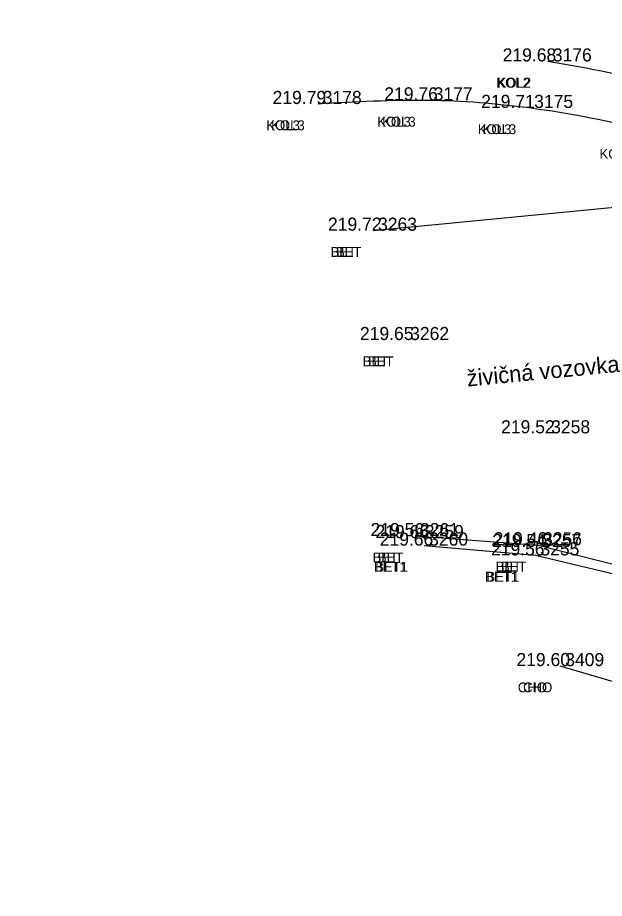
# Model space of a CAD drawing. Extents: x -471047 to -470889, y -1102859 to -1102000.
# Drawn here: x -470967.07 to -470949.15, y -1102032.3 to -1102005.4 of the extents above; entities that cross this region are included whole.
import ezdxf

# ---------------------------------------------------------------- set-up
doc = ezdxf.new("R2010")
doc.units = 0
for name, color, linetype in [('Vrstva 1', 7, 'Continuous'), ('Vrstva 22', 7, 'Continuous'), ('Vrstva 34', 7, 'Continuous'), ('Vrstva 35', 7, 'Continuous'), ('Vrstva 36', 7, 'Continuous'), ('Vrstva 38', 7, 'Continuous'), ('Vrstva 7', 7, 'Continuous'), ('Vrstva 8', 7, 'Continuous')]:
    doc.layers.add(name, color=color, linetype=linetype)

msp = doc.modelspace()

# ---------------------------------------------------------------- linework, layer by layer
at = {"layer": 'Vrstva 1'}
for points in [[(-471040.344, -1102858.385), (-471031.676, -1102846.187), (-471026.357, -1102838.629), (-471023.212, -1102833.975), (-471019.21, -1102827.465), (-471016.861, -1102823.272), (-471013.099, -1102815.912), (-471010.824, -1102810.955), (-471007.329, -1102802.292), (-471005.34, -1102796.515), (-471002.842, -1102787.838), (-471001.3, -1102780.997), (-471000.19, -1102774.713), (-470999.247, -1102768.204), (-470998.794, -1102764.784), (-470997.199, -1102751.812), (-470994.899, -1102732.807), (-470992.551, -1102713.262), (-470990.326, -1102694.887), (-470988.122, -1102676.57), (-470985.812, -1102657.305), (-470983.537, -1102638.407), (-470981.386, -1102620.622), (-470979.843, -1102608.014), (-470976.377, -1102579.253), (-470972.945, -1102550.69), (-470970.475, -1102530.206), (-470967.905, -1102508.801), (-470965.053, -1102485.131), (-470962.734, -1102465.9), (-470960.173, -1102444.812), (-470957.795, -1102425.103), (-470954.965, -1102401.839), (-470953.834, -1102392.574), (-470952.33, -1102379.985), (-470950.744, -1102366.853), (-470948.978, -1102352.106), (-470947.037, -1102335.844), (-470944.949, -1102318.462), (-470944.013, -1102310.745), (-470942.39, -1102297.267), (-470939.519, -1102273.45), (-470937.593, -1102257.43), (-470936.064, -1102244.81), (-470934.114, -1102228.634), (-470931.621, -1102207.856), (-470929.536, -1102190.857), (-470926.572, -1102166.31), (-470924.91, -1102152.663), (-470923.413, -1102140.333), (-470921.923, -1102127.669), (-470921.155, -1102120.084), (-470920.446, -1102109.574), (-470919.912, -1102099.137), (-470919.63, -1102088.981), (-470919.523, -1102081.193), (-470919.563, -1102070.395), (-470919.714, -1102064.236), (-470920.134, -1102054.704), (-470920.462, -1102047.615), (-470920.599, -1102044.52), (-470920.743, -1102041.873), (-470921.125, -1102034.455), (-470921.774, -1102030.337), (-470922.418, -1102027.787), (-470923.734, -1102023.93), (-470924.872, -1102021.434), (-470926.752, -1102018.182), (-470927.953, -1102016.45), (-470929.616, -1102014.424), (-470932.252, -1102011.756), (-470935.111, -1102009.425), (-470938.391, -1102007.371), (-470942.651, -1102005.401)], [(-471041.328, -1102857.18), (-471032.144, -1102844.242), (-471027.583, -1102837.763), (-471024.388, -1102833.028), (-471020.451, -1102826.6), (-471018.089, -1102822.378), (-471014.542, -1102815.445), (-471012.233, -1102810.418), (-471009.247, -1102803.108), (-471006.795, -1102796.098), (-471004.315, -1102787.532), (-471002.782, -1102780.723), (-471001.674, -1102774.458), (-471000.75, -1102768.095), (-471000.28, -1102764.601), (-470998.692, -1102751.741), (-470996.378, -1102732.635), (-470994.028, -1102713.058), (-470991.808, -1102694.749), (-470989.616, -1102676.447), (-470987.284, -1102657.013), (-470985.031, -1102638.272), (-470982.87, -1102620.431), (-470981.334, -1102607.933), (-470977.881, -1102579.263), (-470974.429, -1102550.492), (-470971.964, -1102530.054), (-470969.391, -1102508.607), (-470966.54, -1102484.984), (-470964.231, -1102465.853), (-470961.679, -1102444.752), (-470959.304, -1102425.078), (-470956.455, -1102401.634), (-470955.339, -1102392.489), (-470953.812, -1102379.71), (-470952.249, -1102366.808), (-470950.479, -1102352.023), (-470948.536, -1102335.868), (-470946.426, -1102318.233), (-470945.493, -1102310.531), (-470943.864, -1102297.013), (-470940.984, -1102273.071), (-470939.078, -1102257.195), (-470937.559, -1102244.684), (-470935.592, -1102228.353), (-470933.101, -1102207.653), (-470931.011, -1102190.57), (-470928.046, -1102166.021), (-470926.409, -1102152.578), (-470924.898, -1102140.121), (-470923.427, -1102127.544), (-470922.647, -1102119.826), (-470921.919, -1102109.229), (-470921.42, -1102099.134), (-470921.127, -1102089.016), (-470921.023, -1102081.453), (-470921.061, -1102070.468), (-470921.209, -1102064.314), (-470921.666, -1102053.966), (-470922.156, -1102043.345), (-470922.299, -1102039.934), (-470922.637, -1102034.36), (-470923.091, -1102031.241), (-470923.847, -1102028.247), (-470925.083, -1102024.594), (-470926.222, -1102022.086), (-470928.04, -1102018.943), (-470929.138, -1102017.357), (-470930.929, -1102015.175), (-470933.062, -1102013.049), (-470936.379, -1102010.368), (-470939.169, -1102008.662), (-470942.899, -1102006.906), (-470945.661, -1102005.908)], [(-471043.557, -1102855.955), (-471035.129, -1102844.026), (-471029.872, -1102836.499), (-471026.577, -1102831.578), (-471022.675, -1102825.415), (-471020.123, -1102821.053), (-471016.667, -1102814.59), (-471014.208, -1102809.45), (-471011.177, -1102802.451), (-471008.55, -1102795.333), (-471006.082, -1102787.209), (-471004.464, -1102780.376), (-471003.265, -1102774.167), (-471002.327, -1102767.948), (-471001.636, -1102762.527), (-471000.297, -1102751.605), (-470997.959, -1102732.524), (-470995.602, -1102712.802), (-470993.412, -1102694.623), (-470991.21, -1102676.17), (-470988.891, -1102656.857), (-470986.625, -1102638.083), (-470984.455, -1102620.195), (-470982.936, -1102607.733), (-470979.497, -1102579.223), (-470976.023, -1102550.279), (-470973.554, -1102529.822), (-470970.991, -1102508.497), (-470968.146, -1102484.787), (-470965.835, -1102465.72), (-470963.284, -1102444.529), (-470960.91, -1102424.942), (-470958.043, -1102401.343), (-470956.946, -1102392.356), (-470955.396, -1102379.408), (-470953.851, -1102366.636), (-470952.049, -1102351.733), (-470950.124, -1102335.611), (-470948.034, -1102318.083), (-470947.094, -1102310.328), (-470945.421, -1102296.51), (-470942.58, -1102272.848), (-470940.675, -1102256.948), (-470939.176, -1102244.526), (-470937.187, -1102228.174), (-470934.708, -1102207.467), (-470932.621, -1102190.433), (-470929.634, -1102165.778), (-470928.004, -1102152.415), (-470926.45, -1102139.595), (-470925.003, -1102127.418), (-470924.249, -1102119.695), (-470923.515, -1102109.093), (-470923.018, -1102099.069), (-470922.711, -1102088.911), (-470922.643, -1102081.356), (-470922.797, -1102070.414), (-470923.018, -1102064.454), (-470923.52, -1102053.203), (-470923.823, -1102047.529), (-470924.123, -1102041.506), (-470924.462, -1102037.486), (-470924.934, -1102031.904), (-470925.664, -1102028.672), (-470926.771, -1102025.506), (-470927.959, -1102022.914), (-470929.674, -1102020.028), (-470930.76, -1102018.498), (-470932.447, -1102016.478), (-470935.215, -1102013.816), (-470937.644, -1102011.98), (-470940.381, -1102010.371), (-470943.968, -1102008.669), (-470947.145, -1102007.524), (-470950.874, -1102006.74)], [(-471044.756, -1102855.056), (-471036.376, -1102843.177), (-471031.167, -1102835.741), (-471027.859, -1102830.8), (-471023.934, -1102824.593), (-471021.43, -1102820.312), (-471018.011, -1102813.91), (-471015.536, -1102808.75), (-471012.578, -1102801.897), (-471009.95, -1102794.77), (-471007.561, -1102786.914), (-471005.936, -1102780.074), (-471004.727, -1102773.818), (-471003.828, -1102767.827), (-471003.121, -1102762.345), (-471001.787, -1102751.467), (-470999.446, -1102732.348), (-470997.073, -1102712.539), (-470994.902, -1102694.521), (-470992.696, -1102676.023), (-470990.376, -1102656.68), (-470988.131, -1102638.071), (-470985.947, -1102620.018), (-470984.417, -1102607.512), (-470980.993, -1102579.08), (-470977.514, -1102550.137), (-470975.048, -1102529.649), (-470972.488, -1102508.37), (-470969.618, -1102484.508), (-470967.34, -1102465.669), (-470964.767, -1102444.39), (-470962.402, -1102424.781), (-470959.534, -1102401.193), (-470958.432, -1102392.151), (-470956.883, -1102379.208), (-470955.335, -1102366.424), (-470953.535, -1102351.506), (-470951.606, -1102335.399), (-470949.519, -1102317.94), (-470948.575, -1102310.159), (-470946.889, -1102296.144), (-470944.056, -1102272.618), (-470942.139, -1102256.659), (-470940.657, -1102244.341), (-470938.638, -1102227.749), (-470936.19, -1102207.298), (-470934.102, -1102190.255), (-470931.124, -1102165.639), (-470929.492, -1102152.254), (-470927.915, -1102139.252), (-470926.46, -1102127.103), (-470925.74, -1102119.604), (-470925.012, -1102108.913), (-470924.523, -1102099.054), (-470924.217, -1102088.866), (-470924.148, -1102081.334), (-470924.301, -1102070.391), (-470924.518, -1102064.43), (-470924.97, -1102054.435), (-470925.588, -1102041.569), (-470925.963, -1102035.313), (-470926.405, -1102032.225), (-470927.078, -1102029.198), (-470928.123, -1102026.148), (-470929.318, -1102023.558), (-470930.84, -1102020.97), (-470931.868, -1102019.515), (-470933.443, -1102017.605), (-470936.26, -1102014.885), (-470938.429, -1102013.255), (-470941.213, -1102011.639), (-470944.847, -1102009.927), (-470947.723, -1102008.912), (-470951.444, -1102008.161), (-470954.511, -1102007.931), (-470957.895, -1102008.041)]]:
    msp.add_spline(points, degree=3, dxfattribs=at)
at = {"layer": 'Vrstva 34'}
for p, q in [((-470950.87, -1102006.74), (-470950.87, -1102006.74)), ((-470957.9, -1102008.04), (-470957.9, -1102008.04)), ((-470954.51, -1102007.93), (-470954.51, -1102007.93)), ((-470951.44, -1102008.16), (-470951.44, -1102008.16)), ((-470956.21, -1102011.91), (-470956.21, -1102011.91)), ((-470955.23, -1102015.25), (-470955.23, -1102015.25)), ((-470950.92, -1102018.1), (-470950.92, -1102018.1)), ((-470954.93, -1102021.24), (-470954.93, -1102021.24)), ((-470954.78, -1102021.3), (-470954.78, -1102021.3)), ((-470954.65, -1102021.53), (-470954.65, -1102021.53)), ((-470951.19, -1102021.57), (-470951.19, -1102021.57)), ((-470951.17, -1102021.52), (-470951.17, -1102021.52)), ((-470951.25, -1102021.83), (-470951.25, -1102021.83)), ((-470950.49, -1102025.21), (-470950.49, -1102025.21))]:
    msp.add_line(p, q, dxfattribs=at)
at = {"layer": 'Vrstva 7'}
for p, q in [((-470951.249, -1102021.828), (-470954.653, -1102021.534)), ((-470947.292, -1102022.781), (-470951.249, -1102021.828))]:
    msp.add_line(p, q, dxfattribs=at)
at = {"layer": 'Vrstva 8'}
for p, q in [((-470956.214, -1102011.908), (-470947.582, -1102011.072)), ((-470951.173, -1102021.523), (-470954.926, -1102021.237)), ((-470947.215, -1102022.532), (-470951.173, -1102021.523)), ((-470946.736, -1102026.317), (-470950.493, -1102025.212))]:
    msp.add_line(p, q, dxfattribs=at)

# ---------------------------------------------------------------- texts
at = {"layer": 'Vrstva 22'}
msp.add_text('živičná vozovka', height=0.5, rotation=5.5318, dxfattribs=at).set_placement((-470953.328, -1102016.672))
at = {"layer": 'Vrstva 35'}
for s, p in [('KOL2', (-470952.445, -1102007.54)), ('KOL2', (-470952.411, -1102007.54)), ('KOL3', (-470959.475, -1102008.84)), ('KOL3', (-470959.328, -1102008.84)), ('KOL3', (-470956.085, -1102008.73)), ('KOL3', (-470955.938, -1102008.73)), ('KOL3', (-470953.015, -1102008.96)), ('KOL3', (-470952.868, -1102008.96)), ('KOL3', (-470949.295, -1102009.71)), ('BET', (-470957.51, -1102012.71)), ('BET', (-470957.349, -1102012.71)), ('BET', (-470956.53, -1102016.05)), ('BET', (-470956.369, -1102016.05)), ('BET', (-470956.23, -1102022.04)), ('BET', (-470956.069, -1102022.04)), ('BET1', (-470956.192, -1102022.33)), ('BET1', (-470956.15, -1102022.33)), ('BET', (-470952.47, -1102022.32)), ('BET', (-470952.309, -1102022.32)), ('BET1', (-470952.792, -1102022.63)), ('BET1', (-470952.75, -1102022.63)), ('CHO', (-470951.791, -1102026.01)), ('CHO', (-470951.629, -1102026.01))]:
    msp.add_text(s, height=0.3, dxfattribs=at).set_placement(p)
at = {"layer": 'Vrstva 36'}
for s, p in [(' 3176', (-470950.87, -1102006.74)), (' 3177', (-470954.51, -1102007.93)), (' 3178', (-470957.9, -1102008.04)), (' 3175', (-470951.44, -1102008.16)), (' 3263', (-470956.21, -1102011.91)), (' 3262', (-470955.23, -1102015.25)), (' 3258', (-470950.92, -1102018.1)), (' 3261', (-470954.93, -1102021.24)), (' 3259', (-470954.78, -1102021.3)), (' 3260', (-470954.65, -1102021.53)), (' 3257', (-470951.19, -1102021.57)), (' 3256', (-470951.17, -1102021.52)), (' 3255', (-470951.25, -1102021.83)), (' 3409', (-470950.49, -1102025.21))]:
    msp.add_text(s, height=0.4, dxfattribs=at).set_placement(p)
at = {"layer": 'Vrstva 38'}
for s, p in [('219.68 ', (-470952.254, -1102006.74)), ('219.76 ', (-470955.87, -1102007.93)), ('219.79 ', (-470959.284, -1102008.04)), ('219.71 ', (-470952.91, -1102008.16)), ('219.72 ', (-470957.591, -1102011.91)), ('219.65 ', (-470956.614, -1102015.25)), ('219.52 ', (-470952.301, -1102018.1)), ('219.56 ', (-470956.29, -1102021.24)), ('219.66 ', (-470956.14, -1102021.3)), ('219.66 ', (-470956.01, -1102021.53)), ('219.54 ', (-470952.572, -1102021.57)), ('219.46 ', (-470952.53, -1102021.52)), ('219.56 ', (-470952.61, -1102021.83)), ('219.60 ', (-470951.833, -1102025.21))]:
    msp.add_text(s, height=0.4, dxfattribs=at).set_placement(p)

doc.saveas('drawing.dxf')
